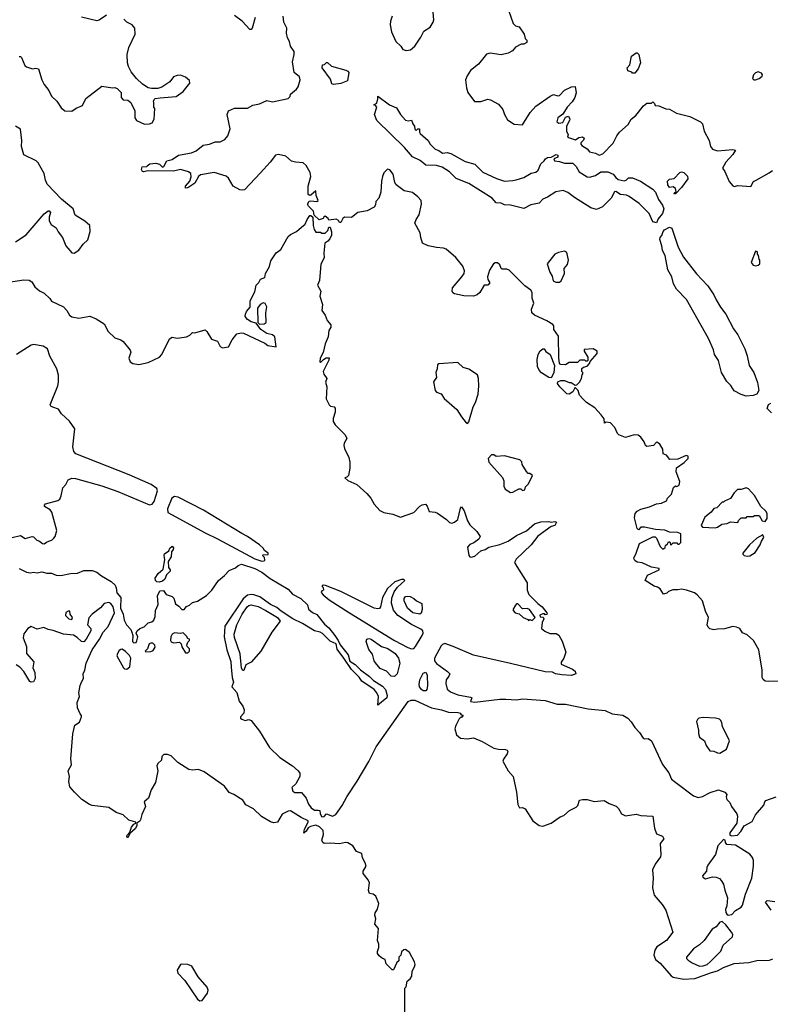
# Model space of a CAD drawing. Extents: x 2220333 to 2384341, y 721037 to 894043.
# Tile 279 of 325: x 2346499 to 2352778, y 805491 to 813727. Entities that reach past the tile are written whole.
import ezdxf

# ---------------------------------------------------------------- set-up
doc = ezdxf.new("R2010")
doc.units = 0

msp = doc.modelspace()

# ---------------------------------------------------------------- linework, layer by layer
at = {"layer": '0CON10XD'}
for points in [[(2349614.5, 813755), (2349600, 813715), (2349598.1, 813685), (2349608.6, 813625), (2349645, 813543.3), (2349687.5, 813505), (2349705, 813477.5), (2349735, 813470), (2349767.5, 813475), (2349803.3, 813505), (2349855, 813580), (2349879.7, 813630.3), (2349933.3, 813665), (2349956.2, 813705), (2349963.3, 813725), (2349953.1, 813845)], [(2347225.8, 813764.2), (2347165, 813722), (2347145, 813716), (2347015, 813749.2)], [(2347440.6, 813685), (2347396.6, 813706.6), (2347370.5, 813730.5)], [(2349648.8, 812345), (2349637.1, 812365), (2349624.3, 812435), (2349595, 812471.2), (2349575, 812476.7), (2349546, 812445), (2349534.6, 812415.4), (2349524.4, 812375), (2349521.1, 812285), (2349504.4, 812235), (2349479.1, 812205), (2349475, 812177.5), (2349465, 812160), (2349405, 812126.7), (2349327, 812113), (2349275, 812071.2), (2349215, 812073.8), (2349203.3, 812065), (2349185, 812030), (2349175, 812030), (2349165, 812047.5), (2349145, 812057.5), (2349085, 812050), (2349080, 812065), (2349055, 812082.5), (2349043.6, 812076.4), (2349037, 812063), (2349005, 812052.5), (2348961.7, 812091.7), (2348957.5, 812125), (2348915, 812167.5), (2348907.5, 812185), (2348921.2, 812208.8), (2348935, 812212.5), (2348983.6, 812206.4), (2348996.7, 812215), (2348979.2, 812255), (2348976.4, 812296.4), (2348935, 812260), (2348925, 812257.5), (2348913.3, 812265), (2348911.5, 812335), (2348933.1, 812415), (2348929.1, 812449.1), (2348895, 812506.2), (2348869.7, 812529.7), (2348805, 812534.2), (2348773, 812543), (2348725, 812586.2), (2348665, 812600), (2348637.5, 812595), (2348594, 812535), (2348514, 812445), (2348380, 812305), (2348365, 812300), (2348340, 812305), (2348285, 812334.3), (2348245, 812400), (2348225, 812419.2), (2348125, 812448.1), (2348012.2, 812427.8), (2347996, 812414), (2347965, 812360), (2347905, 812320), (2347887, 812317), (2347886.2, 812335), (2347921.2, 812375), (2347933, 812413), (2347929.5, 812439.5), (2347912.5, 812455), (2347845, 812473.1), (2347785, 812460.9), (2347575, 812462), (2347535, 812453.3), (2347525, 812457.5), (2347516.7, 812475), (2347522.5, 812495), (2347561.7, 812498.3), (2347566.4, 812503.6), (2347588, 812522), (2347637, 812527), (2347667.8, 812517.8), (2347695, 812492.5), (2347705, 812497.5), (2347730, 812545), (2347775, 812558.8), (2347826.7, 812595), (2347937.3, 812612.7), (2347975, 812628.8), (2348032.4, 812677.6), (2348085.4, 812684.6), (2348135, 812706.2), (2348175, 812706), (2348215, 812724), (2348239.2, 812755), (2348260, 812815), (2348234, 812935), (2348244.5, 812965.5), (2348295, 812987.8), (2348405, 812985.6), (2348447.9, 813012.1), (2348505, 813024.4), (2348565, 813052.2), (2348615, 813040), (2348743.4, 813066.6), (2348761.2, 813085), (2348763.8, 813105), (2348815.3, 813144.7), (2348828.5, 813165), (2348845.7, 813225), (2348838.8, 813248.8), (2348793.6, 813285), (2348781.4, 813375), (2348795.8, 813435), (2348795, 813460), (2348764.3, 813505), (2348756.7, 813545), (2348740.5, 813575), (2348729.5, 813615), (2348733.8, 813655), (2348709.5, 813705), (2348702.2, 813755)], [(2348469.4, 813745), (2348443.9, 813656.1), (2348435, 813643.8), (2348425, 813643.8), (2348361.2, 813715), (2348295, 813761.2)], [(2350587.7, 813807.7), (2350626, 813695), (2350645, 813676), (2350675.8, 813665.8), (2350717.5, 813605), (2350728.3, 813568.3), (2350740, 813555), (2350740, 813535), (2350717, 813523), (2350695, 813522.5), (2350645, 813497.5), (2350620, 813465), (2350585, 813446.7), (2350525, 813433.8), (2350435, 813445.7), (2350405, 813438.6), (2350335.4, 813354.6), (2350268.5, 813301.5), (2350241.7, 813258.3), (2350229.4, 813225), (2350235.5, 813155.5), (2350246.5, 813116.5), (2350301.9, 813041.9), (2350355, 813041.2), (2350415, 813062.9), (2350437.9, 813057.9), (2350505, 813020), (2350540.8, 812975), (2350554.3, 812934.3), (2350580.5, 812890.5), (2350633.9, 812853.9), (2350705, 812847.5), (2350769.7, 812950.3), (2350817, 813003), (2350935, 813086.7), (2350965, 813100), (2351000.9, 813090.9), (2351015, 813093.5), (2351055, 813138.6), (2351115, 813165.6), (2351145, 813168.8), (2351154.4, 813115), (2351141.2, 813075), (2351119.4, 813040.6), (2351078.3, 812995), (2351042.3, 812937.7), (2351001.3, 812905), (2350991.9, 812871.9), (2351008.3, 812861.7), (2351041.7, 812868.3), (2351065, 812911.2), (2351088.8, 812918.8), (2351100, 812895), (2351098.8, 812885), (2351072.5, 812835), (2351073.6, 812793.6), (2351087.5, 812765), (2351082.5, 812745), (2351146.7, 812723.3), (2351175, 812742.5), (2351207, 812747), (2351220, 812735), (2351215, 812720), (2351193, 812697), (2351192.5, 812685), (2351200, 812675), (2351246.4, 812646.4), (2351265, 812622.5), (2351315, 812610), (2351345, 812592.5), (2351377.5, 812605), (2351462.5, 812695), (2351493.9, 812756.1), (2351517.5, 812785), (2351589.3, 812850.7), (2351613.3, 812895), (2351653.9, 812926.1), (2351717.5, 813005), (2351745, 813027.5), (2351785, 813030), (2351795, 813040), (2351810, 813025), (2351815, 813010), (2351845, 813007.5), (2351905, 812982.5), (2351935, 812977.5), (2351993.6, 812943.6), (2352105, 812917.5), (2352195, 812872.5), (2352210, 812855), (2352224.1, 812794.1), (2352265.9, 812715.9), (2352276.4, 812666.4), (2352295, 812642.5), (2352335, 812631.2), (2352465, 812640), (2352486, 812636), (2352465, 812600), (2352405.8, 812535), (2352377.5, 812485), (2352397, 812457), (2352433.9, 812373.9), (2352465, 812337.5), (2352475, 812332.5), (2352505, 812340), (2352615, 812332.5), (2352636.1, 812373.9), (2352660, 812385), (2352767.5, 812445), (2352795, 812466.7)], [(2346495, 813420), (2346505, 813420), (2346515, 813410), (2346542.5, 813345), (2346555, 813332.5), (2346605, 813316.7), (2346635, 813321.2), (2346656.4, 813316.4), (2346684.1, 813224.1), (2346703.8, 813185), (2346743.8, 813135), (2346765.9, 813085.9), (2346810, 813045), (2346845, 812990), (2346877.5, 812965), (2346935, 812962.5), (2346972.3, 812987.7), (2347025, 813008.8), (2347053.4, 813066.6), (2347185, 813170), (2347275, 813156.7), (2347295, 813160), (2347315, 813152.5), (2347347, 813117), (2347348.8, 813075), (2347365.9, 813055.9), (2347405, 813052.5), (2347427.5, 813035), (2347461.2, 812965), (2347462.5, 812905), (2347475, 812883.3), (2347543.9, 812853.9), (2347585, 812856.7), (2347607.5, 812865), (2347623.8, 812895), (2347630, 812985), (2347620, 812995), (2347622.5, 813035), (2347617.5, 813045), (2347625, 813060), (2347633.6, 813066.4), (2347675, 813073.3), (2347807.5, 813085), (2347867.5, 813125), (2347923.3, 813195), (2347918.3, 813218.3), (2347887, 813247), (2347845, 813261.5), (2347815, 813261.1), (2347785, 813248), (2347754.2, 813205.8), (2347688.3, 813161.7), (2347655, 813151.9), (2347602.1, 813152.1), (2347575, 813157.5), (2347527.4, 813187.4), (2347475.7, 813235), (2347431.5, 813291.5), (2347409.5, 813335), (2347401.8, 813365), (2347398.9, 813435), (2347411.3, 813495), (2347466.1, 813605), (2347461.2, 813655), (2347440.6, 813685)], [(2351645, 813280), (2351625, 813280), (2351618.3, 813288.3), (2351585, 813300), (2351580, 813325), (2351601.7, 813348.3), (2351617, 813423), (2351655, 813450), (2351665, 813450), (2351677, 813437), (2351692.5, 813365), (2351672.5, 813315), (2351645, 813280)], [(2349125, 813184.2), (2349110, 813190), (2349098, 813228), (2349030, 813325), (2349031.7, 813348.3), (2349048.3, 813351.7), (2349065, 813370), (2349075, 813370), (2349107.5, 813337.5), (2349227.5, 813305), (2349245, 813295.8), (2349250.8, 813285), (2349240, 813215), (2349185, 813192.9), (2349125, 813184.2)], [(2352655, 813223.5), (2352685.5, 813235), (2352709.5, 813255), (2352712.2, 813265), (2352705, 813279.4), (2352675, 813290.4), (2352655, 813282.3), (2352636.2, 813265), (2352627.5, 813235), (2352638.8, 813225), (2352655, 813223.5)], [(2351825, 812026.4), (2351795, 812035.5), (2351764.5, 812104.5), (2351680.1, 812190.1), (2351598.3, 812248.3), (2351575, 812257.8), (2351525, 812264.6), (2351485, 812288.6), (2351475, 812287.1), (2351446.5, 812233.5), (2351375, 812162.3), (2351325, 812140), (2351275, 812152.5), (2351138.5, 812238.5), (2351085, 812281.6), (2351045, 812297.5), (2350983.5, 812286.5), (2350915, 812242.7), (2350874.3, 812225.7), (2350845, 812193.3), (2350775, 812177.9), (2350715, 812148), (2350605, 812174.5), (2350555, 812179.2), (2350525, 812192.5), (2350485.9, 812195.9), (2350451.2, 812235), (2350256.2, 812356.2), (2350148.8, 812398.8), (2350095.5, 812455.5), (2350032.2, 812492.2), (2349985, 812507.5), (2349895, 812509.4), (2349848.3, 812548.3), (2349785, 812580.6), (2349718.1, 812658.1), (2349485, 812884.5), (2349467.3, 812935), (2349486.2, 812995), (2349475, 813010), (2349460, 813015), (2349485, 813030), (2349496, 813065), (2349495, 813087.5), (2349593.3, 813015), (2349650.5, 812990.5), (2349684, 812935), (2349725, 812886.7), (2349751.7, 812881.7), (2349776.4, 812886.4), (2349786.4, 812856.4), (2349802.5, 812835), (2349805, 812810), (2349815, 812800), (2349830, 812815), (2349843, 812813), (2349842.5, 812785), (2349850, 812775), (2349916.7, 812715), (2349933.3, 812685), (2349973.4, 812643.4), (2350005, 812632.5), (2350035, 812610.8), (2350075, 812615.7), (2350105, 812608.8), (2350225, 812540), (2350305, 812518), (2350371.7, 812451.7), (2350488.3, 812398.3), (2350555, 812377.1), (2350625, 812380.6), (2350652.4, 812387.6), (2350715, 812406), (2350777.3, 812442.7), (2350815, 812451.3), (2350835, 812468.9), (2350859.3, 812520.7), (2350886, 812545), (2350896, 812564), (2350915, 812573.8), (2350945, 812576.7), (2350985, 812600), (2351000, 812595), (2351001.7, 812578.3), (2350967.5, 812562.5), (2350972.5, 812545), (2351015, 812542), (2351055, 812525.7), (2351125, 812527.5), (2351155, 812498), (2351178.6, 812455), (2351245, 812413.1), (2351265, 812410.8), (2351315, 812422.7), (2351360, 812455), (2351418, 812455), (2351464, 812435), (2351485, 812406.4), (2351505, 812390.9), (2351555, 812379.4), (2351571.2, 812385), (2351590, 812405), (2351625, 812403.7), (2351692.9, 812375), (2351795, 812310.2), (2351817.9, 812285), (2351843.1, 812223.1), (2351877, 812175), (2351887.8, 812145), (2351875, 812104.4), (2351840.1, 812059.9), (2351825, 812026.4)], [(2346465, 811867.5), (2346553.6, 811926.4), (2346705, 812102), (2346737, 812127), (2346747, 812127), (2346756.7, 812115), (2346746, 812075), (2346746.2, 812045), (2346763.8, 812015), (2346803.8, 811985), (2346821.4, 811951.4), (2346857.5, 811905), (2346886.2, 811835), (2346935, 811776.7), (2346953.8, 811773.8), (2346995, 811800), (2347031, 811849), (2347068.5, 811885), (2347087.5, 811955), (2347086, 812005), (2347045, 812042), (2346962, 812092), (2346945.4, 812145.4), (2346850, 812225), (2346729.7, 812349.7), (2346714, 812385), (2346705, 812440), (2346655, 812528.8), (2346636.7, 812545), (2346535, 812596.7), (2346514.2, 812665), (2346517.5, 812715), (2346505, 812810), (2346465, 812837.5)], [(2351975, 812267.5), (2351972.9, 812275), (2351989.2, 812290.8), (2351985.6, 812315), (2351965, 812328.9), (2351935, 812324.3), (2351920, 812345), (2351918.6, 812375), (2351935, 812392), (2351972.3, 812397.7), (2352021.5, 812448.5), (2352035, 812453.1), (2352055, 812449.6), (2352085, 812418.9), (2352088.2, 812395), (2352035, 812323.1), (2351985, 812270.8), (2351975, 812267.5)], [(2352865, 808193.3), (2352765, 808190.3), (2352734.3, 808195), (2352718.1, 808208.1), (2352710, 808225), (2352708.6, 808285), (2352680.5, 808455), (2352636, 808535), (2352585, 808580), (2352545, 808597.5), (2352523, 808633), (2352495, 808646.7), (2352465, 808652), (2352395, 808631.2), (2352335, 808630), (2352305, 808623.3), (2352271.7, 808631.7), (2352256.4, 808646.4), (2352250, 808665), (2352260, 808725), (2352235, 808780), (2352211.4, 808865), (2352166.7, 808915), (2352142.3, 808932.3), (2352076, 808954), (2352035, 808963.8), (2352003.6, 808956.4), (2351961.7, 808958.3), (2351925, 808942.5), (2351910.7, 808929.3), (2351885, 808922.5), (2351855, 808966.7), (2351835, 808980), (2351805, 808987.5), (2351730, 809035), (2351750.7, 809079.3), (2351847.5, 809125), (2351847.5, 809135), (2351785, 809148.1), (2351705, 809183.1), (2351665, 809189.4), (2351645, 809202.5), (2351638, 809215), (2351636.2, 809225), (2351653.9, 809256.1), (2351683.6, 809346.4), (2351795, 809400), (2351815, 809400), (2351825, 809390), (2351855, 809320), (2351875, 809300), (2351885, 809300), (2351898.3, 809311.7), (2351901.7, 809328.3), (2351918.3, 809341.7), (2351925, 809360), (2351938.3, 809358.3), (2351945, 809330), (2351965, 809350), (2351995, 809350), (2352005, 809340), (2352015, 809340), (2352030, 809355), (2352030, 809425), (2352005, 809437.5), (2351935, 809440), (2351896.4, 809456.4), (2351817, 809463), (2351725, 809482.5), (2351695, 809482.5), (2351675, 809460), (2351665, 809470), (2351640.6, 809560.6), (2351646.5, 809595), (2351662.9, 809615), (2351695, 809632.5), (2351766.7, 809653.3), (2351825, 809678), (2351866.7, 809683.3), (2351908.3, 809701.7), (2351917.5, 809725), (2351951.7, 809758.3), (2351967.5, 809815), (2351983.6, 809826.4), (2351995, 809822.5), (2352015, 809833.3), (2352020.6, 809865), (2351990, 809945), (2351993, 809977), (2352058.3, 810021.7), (2352090, 810055), (2352090, 810075), (2352075, 810082.5), (2352005, 810052), (2351938.3, 810048.3), (2351910, 810085), (2351880, 810095), (2351877.5, 810135), (2351853.3, 810175), (2351835, 810191.2), (2351825, 810193.3), (2351800, 810165), (2351745, 810157.5), (2351732.5, 810165), (2351722.5, 810195), (2351693.8, 810235), (2351672.5, 810252.5), (2351640, 810255), (2351565, 810232.5), (2351510, 810255), (2351500, 810265), (2351477.5, 810315), (2351440, 810355), (2351405, 810360), (2351391.7, 810351.7), (2351387, 810387), (2351362.3, 810422.3), (2351310.6, 810480.6), (2351241.2, 810525), (2351208.8, 810555), (2351182.5, 810585), (2351170, 810625), (2351148.3, 810648.3), (2351141.7, 810648.3), (2351126.4, 810613.6), (2351094, 810594), (2351075, 810596.2), (2351018, 810655), (2350997.5, 810685), (2351001.7, 810698.3), (2351025, 810710), (2351055, 810710), (2351095, 810692.5), (2351111.7, 810691.7), (2351145, 810670), (2351158.3, 810671.7), (2351182.5, 810695), (2351197.5, 810725), (2351202.5, 810757.5), (2351210, 810765), (2351210, 810775), (2351200, 810785), (2351201.7, 810808.3), (2351215, 810820), (2351245, 810830), (2351265, 810850), (2351271.7, 810868.3), (2351330, 810935), (2351330, 810955), (2351295, 810973.3), (2351221.7, 810968.3), (2351220, 810955), (2351250, 810905), (2351250, 810875), (2351245, 810870), (2351235, 810870), (2351225, 810880), (2351185, 810880), (2351165, 810860), (2351095, 810860), (2351065, 810840), (2351021.7, 810841.7), (2351013, 810853), (2351007.5, 810895), (2351005, 811080), (2350967.5, 811135), (2350966.7, 811165), (2350957.7, 811177.7), (2350908.3, 811208.3), (2350806.4, 811256.4), (2350783.3, 811275), (2350779.2, 811305), (2350799.2, 811355), (2350786.8, 811396.8), (2350784.3, 811445), (2350775.7, 811465), (2350725, 811500), (2350592.2, 811632.2), (2350575, 811641.4), (2350535, 811640), (2350526, 811646), (2350515, 811676.2), (2350495, 811692.5), (2350475, 811693.1), (2350461.4, 811685), (2350427.5, 811632.5), (2350412, 811575), (2350413.8, 811555), (2350432.5, 811525), (2350415, 811506.7), (2350383.3, 811505), (2350346.9, 811445), (2350325.4, 811424.6), (2350295, 811414.3), (2350215, 811417.5), (2350135, 811433.8), (2350122.3, 811442.3), (2350117, 811457), (2350120, 811485), (2350197.5, 811575), (2350215.7, 811605), (2350219.2, 811625), (2350205.7, 811665), (2350146.7, 811736.7), (2350065, 811806.7), (2350045, 811816.7), (2349985, 811820), (2349915, 811834), (2349867.7, 811857.7), (2349853.8, 811905), (2349850, 811945), (2349804, 812025), (2349814, 812055), (2349841.2, 812095), (2349860, 812185), (2349856.2, 812215), (2349830, 812245), (2349785, 812280.8), (2349715, 812295.8), (2349648.8, 812345)], [(2346405, 811532), (2346535, 811550.8), (2346577.3, 811547.3), (2346600, 811535), (2346625, 811491.2), (2346665, 811460), (2346705, 811438.8), (2346751.2, 811395), (2346765, 811373.3), (2346865, 811324), (2346893.8, 811295), (2346916.7, 811255), (2346935, 811241.2), (2346995, 811228.8), (2347085, 811246.2), (2347137.5, 811225), (2347205, 811183.3), (2347239.1, 811119.1), (2347295, 811066.7), (2347345, 811050), (2347366, 811036), (2347423.6, 810963.6), (2347430, 810945), (2347410.8, 810895), (2347424, 810865), (2347445, 810852), (2347495, 810841.4), (2347575, 810860), (2347667.5, 810905), (2347686.7, 810925), (2347752.7, 811057.3), (2347775, 811072.5), (2347815, 811062.5), (2347895, 811073.8), (2347923, 811087), (2347945, 811110), (2347965, 811107.5), (2348051.7, 811131.7), (2348065, 811120), (2348103.6, 811053.6), (2348155, 811037.5), (2348175, 810992.5), (2348195, 810983.3), (2348245, 810990), (2348275, 811050), (2348315, 811098), (2348351.7, 811108.3), (2348372.5, 811105), (2348549.7, 811019.7), (2348575, 811001.2), (2348645, 810990), (2348632.5, 811075), (2348615, 811090), (2348565, 811103.3), (2348517.5, 811135), (2348478.3, 811188.3), (2348435, 811200), (2348405, 811220), (2348386.2, 811245), (2348388, 811265), (2348396.2, 811285), (2348426.9, 811323.1), (2348426.2, 811375), (2348465, 811450), (2348477.5, 811505), (2348500.5, 811529.5), (2348512.2, 811557.8), (2348550, 811570), (2348553.8, 811605), (2348587.3, 811662.7), (2348599.7, 811710.3), (2348645, 811776.2), (2348683.3, 811805), (2348745, 811913.3), (2348765, 811931.2), (2348815.8, 811954.2), (2348875, 812007.5), (2348885, 812010), (2348903.3, 812056.7), (2348925, 812090), (2348935, 812090), (2348950, 812075), (2348952.5, 812005), (2348963, 811973)], [(2348963, 811973), (2348975, 811950), (2349015, 811950), (2349025, 811940), (2349055, 811940), (2349077, 811963), (2349085, 811990), (2349095, 811990), (2349107, 811953), (2349106.7, 811925), (2349092.5, 811895), (2349076.4, 811873.6), (2349052.5, 811857.5), (2349043.3, 811775), (2349046.7, 811735), (2349017.7, 811682.3), (2349006.7, 811545), (2348990, 811505), (2349016.7, 811455), (2349010, 811415), (2349033.3, 811345), (2349026.7, 811295), (2349054, 811255), (2349070.8, 811210.8), (2349102.5, 811175), (2349102.5, 811155), (2349083.6, 811126.4), (2349080, 811075), (2349053.3, 811015), (2349036.2, 810943.8), (2349012.5, 810895), (2349010, 810865), (2349015, 810860), (2349040, 810885), (2349063, 810897), (2349087.5, 810897.5), (2349085, 810880), (2349038, 810785), (2349042.9, 810762.9), (2349067.5, 810725), (2349057.5, 810695), (2349068, 810655), (2349061.2, 810555), (2349087.5, 810505), (2349100, 810495), (2349128.3, 810488.3), (2349137.1, 810477.1), (2349137.8, 810445), (2349119.8, 810390.2), (2349121.9, 810365), (2349138.8, 810338.8), (2349222.5, 810255), (2349236.7, 810225), (2349213.3, 810185), (2349210, 810165), (2349215, 810140), (2349252, 810065), (2349261.2, 810025), (2349260, 809975), (2349250, 809915), (2349235, 809900), (2349220, 809895), (2349245, 809872.5), (2349318.3, 809838.3), (2349403.9, 809763.9), (2349435.8, 809725.8), (2349464.2, 809674.2), (2349512.7, 809622.7), (2349545, 809606), (2349621.2, 809591.2), (2349685, 809566), (2349795, 809606), (2349845, 809658), (2349865, 809668.8), (2349893, 809673), (2349907, 809657), (2349923.9, 809613.9), (2349975, 809608), (2349995, 809598.8), (2350070, 809545), (2350095, 809520), (2350115, 809516.7), (2350135, 809523.3), (2350163.3, 809545), (2350185, 809640), (2350195, 809652.5), (2350217.6, 809617.6), (2350243.9, 809536.1), (2350265, 809501.2), (2350323.3, 809445), (2350351.2, 809405), (2350339.5, 809380.5), (2350298.3, 809351.7), (2350265, 809337.5), (2350244, 809315), (2350256.7, 809245), (2350263.6, 809233.6), (2350275, 809230), (2350305, 809238), (2350355, 809283.8), (2350392.5, 809295), (2350424.2, 809315.8), (2350515, 809335.6), (2350585, 809365.3), (2350655, 809413.1), (2350737.9, 809452.1), (2350805, 809510), (2350857, 809527), (2350925, 809530), (2350945, 809522.5), (2350975, 809530), (2350990, 809525), (2350975, 809496.2), (2350945, 809488), (2350833.5, 809406.5), (2350776.7, 809335), (2350650.6, 809215), (2350637.1, 809185), (2350656, 809154), (2350742.5, 809015), (2350743.5, 808955), (2350758.6, 808918.6), (2350832.2, 808842.2), (2350868.8, 808815), (2350907.5, 808765), (2350910, 808755), (2350905, 808752.5), (2350895, 808750), (2350887.5, 808757.5), (2350875, 808757.5), (2350850, 808745), (2350851.7, 808731.7), (2350878.3, 808728.3), (2350882.5, 808715), (2350870, 808685), (2350863, 808633), (2350891.7, 808611.7), (2350933.6, 808593.6), (2350985, 808592.5), (2351009.3, 808579.3), (2351037, 808527), (2351066.2, 808435), (2351050, 808385), (2351028.3, 808351.7), (2351027.5, 808335), (2351122.5, 808295), (2351145, 808277.5), (2351150, 808255), (2351115, 808241.2), (2351034.3, 808245.7), (2350982, 808255), (2350955, 808270), (2350895, 808271.9), (2350605, 808342.9), (2350295, 808411.2), (2350125.1, 808485.1), (2350055, 808508.7), (2350035, 808500.6), (2350025, 808488.3), (2349967.4, 808385), (2349969, 808365), (2349985, 808341.9), (2350078.6, 808275), (2350096, 808255), (2350088.8, 808235), (2350066, 808205), (2350062.5, 808175), (2350075, 808126.7), (2350101.2, 808105), (2350165, 808079.6), (2350270.3, 808060.3), (2350280, 808055), (2350270, 808025), (2350305, 808017.9), (2350515, 808043.4), (2350565, 808044.3), (2350655, 808037), (2350705, 808046.2), (2350895, 808031.9), (2350995, 808001.6), (2351065, 808002.1), (2351255, 807961.9), (2351395, 807947.8), (2351455, 807919.4), (2351545, 807908), (2351585, 807883.3), (2351615, 807853.3), (2351643.3, 807805), (2351683.3, 807765), (2351715, 807716.7), (2351725, 807710), (2351755, 807713.3), (2351783.3, 807695), (2351875, 807496.7), (2351927.8, 807427.8), (2351950.6, 807375), (2351988.6, 807345), (2352135.5, 807235.5), (2352175, 807220.8), (2352211.7, 807228.3), (2352275, 807261.2), (2352343.9, 807286.1), (2352397.5, 807265), (2352412.5, 807245), (2352407.5, 807225), (2352412.5, 807205), (2352440, 807180), (2352452, 807145), (2352496.2, 807085), (2352502, 807065), (2352496.7, 807005), (2352440, 806925), (2352440, 806905), (2352455, 806900), (2352503.6, 806906.4), (2352530, 806935), (2352560, 806985), (2352625, 807018.8), (2352653.8, 807075), (2352723.6, 807156.4), (2352731.2, 807185), (2352740, 807195), (2352827.5, 807225)], [(2352576.4, 810576.4), (2352535, 810590.7), (2352475, 810622.5), (2352446.1, 810666.1), (2352415, 810699.1), (2352369.6, 810775), (2352345.5, 810875.5), (2352311.3, 810925), (2352301.5, 810965), (2352261, 811061), (2352075.6, 811385), (2351994.1, 811474.1), (2351968.2, 811518.2), (2351954.7, 811575), (2351920, 811635), (2351897.3, 811755), (2351874.5, 811795), (2351870, 811835), (2351853, 811887), (2351857.1, 811905), (2351869.5, 811920.5), (2351880, 811955), (2351892.2, 811967.8), (2351935, 811992.7), (2351955, 811984.2), (2352006.1, 811825), (2352050.1, 811740.1), (2352159.7, 811599.7), (2352255, 811501.6), (2352305.8, 811425), (2352323.7, 811383.7), (2352362.1, 811322.1), (2352405, 811264.4), (2352470.7, 811140.7), (2352505, 811090.4), (2352563.2, 810975), (2352584, 810915), (2352600.8, 810835), (2352640, 810775), (2352669.1, 810690.9), (2352680.4, 810625), (2352664.7, 810595), (2352635, 810583.6), (2352576.4, 810576.4)], [(2351015, 811531.1), (2351027.3, 811542.7), (2351057.1, 811605), (2351054.3, 811645), (2351080.9, 811679.1), (2351090.5, 811715), (2351079.1, 811769.1), (2351071.7, 811781.7), (2351055, 811791.2), (2351005, 811780), (2350975, 811766), (2350910, 811685), (2350932.5, 811615), (2350952.3, 811582.3), (2350962.4, 811542.4), (2350982.4, 811532.4), (2351015, 811531.1)], [(2352655, 811667.5), (2352675, 811672.5), (2352690, 811685), (2352690, 811715), (2352683, 811723), (2352680, 811755), (2352670, 811765), (2352670, 811785), (2352655, 811790), (2352617.5, 811695), (2352635, 811673.3), (2352655, 811667.5)], [(2348505, 811180), (2348545, 811182.5), (2348560, 811195), (2348557.5, 811275), (2348566.2, 811325), (2348551.7, 811351.7), (2348535, 811358.8), (2348510, 811345), (2348487.5, 811315), (2348490, 811195), (2348505, 811180)], [(2346435, 809396.7), (2346505, 809412.5), (2346545, 809387.5), (2346603, 809403), (2346615, 809400), (2346643.9, 809373.9), (2346666.2, 809366.2), (2346690, 809345), (2346705, 809342.5), (2346723.3, 809356.7), (2346770, 809375), (2346785, 809390), (2346796.2, 809403.8), (2346810, 809455), (2346768.1, 809608.1), (2346755, 809627.5), (2346706.7, 809655), (2346706.7, 809665), (2346715, 809676.2), (2346817.5, 809705), (2346835, 809716.2), (2346847.1, 809745), (2346859.3, 809810.7), (2346885, 809837.5), (2346905, 809877.5), (2346935, 809891.2), (2346965, 809889.5), (2347185, 809827.7), (2347319.4, 809779.4), (2347585, 809669), (2347606.5, 809673.5), (2347623.4, 809696.6), (2347652.7, 809785), (2347647.5, 809805), (2347598.5, 809838.5), (2347415, 809918.5), (2346967.5, 810095), (2346952.9, 810115), (2346943.8, 810155), (2346959.4, 810305), (2346915, 810367.5), (2346849.8, 810429.8), (2346825, 810469.4), (2346775, 810485.8), (2346758.8, 810495), (2346754.3, 810504.3), (2346818.1, 810665), (2346824.3, 810695.7), (2346824.3, 810754.3), (2346809.4, 810805), (2346752.2, 810912.2), (2346730.5, 810975), (2346695, 810995.4), (2346615, 811010), (2346595, 811004.4), (2346473.4, 810926.6)], [(2350945, 810730), (2350925, 810734), (2350865, 810774.2), (2350843.3, 810795), (2350830, 810825), (2350827.5, 810885), (2350836.2, 810925), (2350853.3, 810956.7), (2350875, 810973.3), (2350885, 810972.5), (2350900.7, 810950.7), (2350935.8, 810925.8), (2350972.5, 810835), (2350967, 810773), (2350945, 810730)], [(2350245, 810350), (2350256.4, 810363.6), (2350292.7, 810487.3), (2350311.2, 810525), (2350333.3, 810595), (2350338.8, 810665), (2350335.6, 810725.6), (2350327.5, 810755), (2350255, 810802.5), (2350207.9, 810817.9), (2350165, 810860), (2350005, 810847.5), (2349995, 810840), (2349991.2, 810805), (2349980, 810775), (2349986.2, 810735), (2349961.7, 810698.3), (2349973.3, 810625), (2349985, 810612.5), (2350025, 810596.7), (2350048.8, 810558.8), (2350156.2, 810465), (2350194.4, 810404.4), (2350234.1, 810354.1), (2350245, 810350)], [(2352788, 810438), (2352752.4, 810475), (2352762.5, 810507.5), (2352781.2, 810518.8)], [(2350605, 809772), (2350625, 809774), (2350675, 809802.5), (2350691.7, 809801.7), (2350705, 809787.5), (2350723.3, 809795), (2350730.7, 809819.3), (2350755, 809844), (2350787.5, 809915), (2350765, 809930), (2350751.7, 809931.7), (2350737, 809947), (2350703.3, 810005), (2350698.3, 810028.3), (2350682.5, 810045), (2350555, 810078), (2350485, 810073.8), (2350465, 810086.7), (2350445, 810088), (2350418, 810055), (2350422, 810025), (2350537, 809897), (2350548.6, 809868.6), (2350549.2, 809825), (2350559.5, 809799.5), (2350605, 809772)], [(2352315, 809477.5), (2352335, 809482.5), (2352373, 809507), (2352417, 809513), (2352445, 809527.5), (2352505, 809520), (2352511.7, 809538.3), (2352535, 809560), (2352575, 809560), (2352585, 809570), (2352635, 809570), (2352645, 809580), (2352685, 809580), (2352710, 809535), (2352735, 809530), (2352752.5, 809555), (2352750, 809595), (2352740, 809615), (2352697.5, 809655), (2352645.8, 809745.8), (2352595, 809803.8), (2352575, 809811.2), (2352535, 809797.5), (2352503, 809797), (2352475, 809770), (2352445, 809722.5), (2352395, 809700), (2352385, 809690), (2352375, 809690), (2352330, 809645), (2352305, 809637.5), (2352283, 809607), (2352230, 809565), (2352200, 809495), (2352211.7, 809481.7), (2352315, 809477.5)], [(2348525, 809197.5), (2348545, 809200), (2348550, 809205), (2348547, 809227), (2348530, 809245), (2348535, 809250), (2348577, 809253), (2348577.5, 809265), (2348547, 809287), (2348535, 809307.5), (2348506.2, 809335), (2348404.3, 809405), (2348357.9, 809427.9), (2348035.8, 809625), (2347825, 809733.1), (2347795, 809739), (2347772.6, 809725), (2347734.4, 809635), (2347738.6, 809605), (2348049.2, 809435), (2348154.5, 809385), (2348465, 809216), (2348525, 809197.5)], [(2352585, 809240), (2352605, 809243.3), (2352649.7, 809270.3), (2352693.3, 809335), (2352702.5, 809365), (2352722.5, 809395), (2352715, 809417.5), (2352665, 809391.2), (2352604.7, 809335.3), (2352548.8, 809265), (2352546.7, 809255), (2352560, 809245), (2352585, 809240)], [(2347665, 809022.5), (2347645, 809023.3), (2347634, 809035), (2347632, 809055), (2347658, 809095), (2347700, 809130), (2347712.3, 809207.7), (2347706.9, 809245), (2347710.4, 809259.6), (2347745.8, 809284.2), (2347755, 809307.5), (2347775, 809322.5), (2347785, 809310), (2347783.8, 809295), (2347770, 809275), (2347767, 809233), (2347741.2, 809195), (2347742.5, 809145), (2347756.7, 809125), (2347756.7, 809115), (2347725.9, 809084.1), (2347712.5, 809047.5), (2347695, 809030), (2347665, 809022.5)], [(2346495, 809137.1), (2346555, 809105.4), (2346588.7, 809101.3), (2346615, 809105.3), (2346645, 809101.1), (2346685, 809108.2), (2346725, 809096.7), (2346765, 809096.3), (2346805, 809080), (2346843.4, 809076.6), (2346925, 809094.7), (2346982.6, 809097.4), (2347035, 809119.8), (2347105, 809119), (2347145, 809105.9), (2347183.8, 809073.8), (2347265, 809027.3), (2347296.9, 808996.9), (2347306.2, 808975), (2347311.6, 808931.6), (2347344.6, 808895), (2347341.8, 808805), (2347365.8, 808755), (2347371.8, 808705), (2347393.8, 808663.8), (2347427.9, 808625), (2347437.8, 808605), (2347444.4, 808574.4), (2347442.9, 808525), (2347455, 808514.2), (2347473.3, 808516.7), (2347479.3, 808530.7), (2347487.5, 808565), (2347472.5, 808595), (2347482.2, 808615), (2347505, 808633.3), (2347541.4, 808648.6), (2347575, 808682.9), (2347605, 808690.5), (2347620, 808705), (2347631.5, 808735), (2347634, 808786), (2347657.1, 808835), (2347652.5, 808907.5), (2347671.7, 808948.3), (2347701.7, 808951.7), (2347725, 808917.5), (2347775, 808903.3), (2347787.7, 808887.7), (2347801.7, 808841.7), (2347831.2, 808821.2), (2347855, 808792.5), (2347875, 808792.5), (2347895, 808817.5), (2347920.7, 808829.3), (2347945, 808852.5), (2347985, 808863.3), (2348060.3, 808909.7), (2348105.6, 808954.4), (2348163, 809037), (2348212.3, 809077.7), (2348250.4, 809119.6), (2348305, 809143.1), (2348327.9, 809162.1), (2348355, 809173.8), (2348465, 809135.9), (2348523.5, 809105), (2348593.2, 809053.2), (2348745, 808962.9), (2348781, 808921), (2348851.5, 808885), (2348907.3, 808832.7), (2348915.8, 808795), (2348949.2, 808769.2), (2348985, 808752.7), (2349049.5, 808669.5), (2349085, 808638.5), (2349135, 808576.8), (2349163.2, 808535), (2349178.8, 808498.8), (2349245.3, 808415), (2349261.3, 808361.3), (2349305, 808333.8), (2349349.2, 808289.2), (2349425, 808232.3), (2349459.2, 808199.2), (2349535, 808152.1), (2349559.5, 808125), (2349573.1, 808075), (2349570, 808055), (2349493.9, 807993.9), (2349500, 808065), (2349486.5, 808096.5), (2349462.7, 808122.7), (2349360.9, 808195), (2349337.6, 808227.6), (2349275, 808292.5), (2349210, 808385), (2349155, 808462), (2349145.7, 808505), (2349095, 808527.5), (2349031.9, 808591.9), (2349013, 808603), (2348965.8, 808615), (2348865, 808676.7), (2348783.5, 808715), (2348685, 808780), (2348650.7, 808810.7), (2348597.1, 808835), (2348507.8, 808897.8), (2348457.2, 808917.2), (2348435, 808918.5), (2348405, 808912.3), (2348368.6, 808881.4), (2348216.4, 808653.6), (2348209.2, 808565), (2348231.9, 808455), (2348265, 808357.5), (2348267.9, 808312.1), (2348275.7, 808225), (2348286.5, 808185), (2348272.5, 808145), (2348315, 808100), (2348335.4, 808025.4), (2348364.3, 807985), (2348376.9, 807953.1), (2348374, 807925), (2348346.7, 807895), (2348346.7, 807885), (2348357.5, 807875), (2348385, 807866), (2348415, 807872.9), (2348435, 807864.4), (2348505, 807776.8), (2348589.9, 807639.9), (2348674.5, 807554.5), (2348780, 807485), (2348829.3, 807445), (2348841.1, 807425), (2348842, 807395), (2348808.4, 807335), (2348775.4, 807305), (2348782.7, 807275), (2348801.6, 807261.6), (2348855, 807263.7), (2348895.2, 807215.2), (2348915, 807165.7), (2348936.7, 807135), (2348965, 807115.5), (2348996, 807116), (2349010.7, 807110.7), (2349012.5, 807085), (2349025, 807058.5), (2349045, 807061.6), (2349065, 807084.5), (2349115, 807065.3), (2349142.4, 807077.6), (2349196.9, 807153.1), (2349235, 807225.5), (2349321.9, 807358.1), (2349418.4, 807521.6), (2349481.6, 807645), (2349748.6, 808025), (2349772.5, 808035), (2349805, 808033.5), (2349945, 807971.4), (2350028.1, 807955), (2350085, 807935.4), (2350165, 807932), (2350182.5, 807925), (2350191.7, 807911.7), (2350208.3, 807908.3), (2350195, 807890), (2350185, 807890), (2350175, 807880), (2350146.1, 807823.9), (2350138.8, 807795), (2350154, 807745), (2350185, 807716.2), (2350245, 807710.8), (2350295, 807720), (2350368.8, 807688.8), (2350465, 807632.9), (2350505, 807623.8), (2350563.3, 807623.3), (2350576.8, 807616.8), (2350581.4, 807605), (2350576.4, 807585), (2350545, 807542), (2350541.1, 807525), (2350585, 807444.3), (2350627.7, 807395), (2350654.6, 807265), (2350665, 807162.5), (2350680, 807135), (2350705, 807136), (2350726, 807125), (2350790.8, 807025), (2350845, 806985.8), (2350875, 806980.8), (2350945, 807006), (2351018.8, 807058.8), (2351049.7, 807070.3), (2351097.7, 807112.3), (2351155, 807140), (2351166.7, 807155), (2351180.7, 807199.3), (2351205.9, 807204.1), (2351245, 807202.9), (2351305, 807187.5), (2351387.5, 807195), (2351430.5, 807170.5), (2351488.8, 807148.8), (2351508.8, 807128.8), (2351533.3, 807085), (2351565, 807068), (2351655, 807080), (2351695, 807068.8), (2351795.9, 807065.9), (2351809.5, 806965), (2351825, 806916.7), (2351876.3, 806896.3), (2351885.8, 806875), (2351855.8, 806835), (2351863.1, 806745), (2351859.4, 806725), (2351815, 806662.5), (2351791.5, 806615), (2351797.3, 806545), (2351792.8, 806465), (2351806.2, 806405), (2351873.5, 806325), (2351902.7, 806277.3), (2351962.9, 806095), (2351909.4, 806025), (2351827.9, 805972.1), (2351811.8, 805945), (2351802.7, 805902.7), (2351818, 805865), (2351855, 805835.6), (2351948.9, 805728.9), (2351965, 805718.9), (2352055, 805701.2), (2352145, 805706.2), (2352285, 805758.1), (2352335, 805770.7), (2352385, 805798.5), (2352475, 805831.1), (2352598.6, 805841.4), (2352665, 805855.9), (2352769.8, 805860.2), (2352799.5, 805870.5)], [(2349775, 808464.9), (2349795, 808468.3), (2349811.1, 808485), (2349865.9, 808575), (2349873.2, 808595), (2349871.2, 808615), (2349855, 808628.7), (2349775, 808666.7), (2349662.9, 808742.9), (2349626.6, 808786.6), (2349607.8, 808845), (2349611.9, 808888.1), (2349630.1, 808939.9), (2349659.2, 808980.8), (2349720, 809035), (2349713.6, 809043.6), (2349692.5, 809045), (2349637.1, 809025), (2349575, 808968.9), (2349533.6, 808895), (2349515.7, 808814.3), (2349507.5, 808802.5), (2349495, 808798.1), (2349465, 808804.8), (2349184.2, 808945), (2349057.5, 808995), (2349037, 808997), (2349030, 808995), (2349030, 808985), (2349037, 808977), (2349040, 808955), (2349025, 808950), (2349020, 808935), (2349036.7, 808915), (2349088.6, 808875), (2349256.9, 808765), (2349635, 808534.6), (2349744.3, 808474.3), (2349775, 808464.9)], [(2349845, 808753.3), (2349788.8, 808765), (2349743.3, 808805), (2349714.2, 808865), (2349714.3, 808885), (2349725, 808900.8), (2349745, 808905.6), (2349765, 808901.4), (2349795.6, 808885.6), (2349817.5, 808865), (2349863, 808843), (2349865.9, 808794.1), (2349857, 808763), (2349845, 808753.3)], [(2349720, 805425), (2349720, 805625), (2349731.7, 805638.3), (2349740, 805685), (2349765, 805702.5), (2349780, 805725), (2349780.7, 805769.3), (2349801.2, 805805), (2349806.2, 805825), (2349802.5, 805845), (2349760, 805925), (2349725, 805950), (2349713, 805947), (2349691.7, 805928.3), (2349687, 805903), (2349670, 805885), (2349670, 805855), (2349655, 805840), (2349625, 805780), (2349615, 805780), (2349565, 805830), (2349556.4, 805866.4), (2349533.9, 805873.9), (2349505, 805897.5), (2349493.3, 805915), (2349491.2, 805931.2), (2349502.5, 805965), (2349503, 805993), (2349491.2, 806025), (2349500, 806125), (2349470.7, 806160.7), (2349476.7, 806205), (2349468.8, 806235), (2349472.5, 806255), (2349492.1, 806287.9), (2349504.2, 806335), (2349478.8, 806395), (2349455, 806411.2), (2349426.4, 806416.4), (2349421.2, 806425), (2349418, 806445), (2349426.4, 806506.4), (2349413, 806533), (2349371.1, 806585), (2349371.9, 806605), (2349395.8, 806645), (2349389.2, 806675), (2349367.5, 806715), (2349361.7, 806751.7), (2349315, 806770), (2349286.7, 806815), (2349245, 806840.8), (2349225, 806842.9), (2349175, 806833.3), (2349095, 806839.5), (2349045, 806836), (2349034.4, 806844.4), (2349027.5, 806865), (2349039.1, 806910.9), (2349037.9, 806945), (2349006, 806975), (2348975, 806990), (2348932.2, 806977.8), (2348912.2, 806967.8), (2348895, 806940), (2348875, 806922.5), (2348882.1, 806955), (2348912.9, 807015), (2348911.2, 807025), (2348852.5, 807052.5), (2348765, 807108.8), (2348744.1, 807105.9), (2348695, 807081.2), (2348654.8, 807015.2), (2348625, 807008.4), (2348596.7, 807016.7), (2348520.9, 807060.9), (2348455, 807125.5), (2348390.5, 807160.5), (2348365, 807198.8), (2348291.2, 807245), (2348252.3, 807262.3), (2348212.9, 807315), (2348042.9, 807435), (2347995, 807454.6), (2347945, 807448), (2347913.9, 807453.9), (2347823, 807513), (2347795, 807540.8), (2347765, 807568.6), (2347735, 807581.4), (2347705, 807579.2), (2347688, 807565), (2347686.1, 807533.9), (2347655.8, 807505), (2347645.8, 807485), (2347655.5, 807445), (2347633.8, 807345), (2347599.1, 807285), (2347575.5, 807214.5), (2347539.4, 807185), (2347551.3, 807145), (2347520.7, 807079.3), (2347510, 807035), (2347505, 807024), (2347480, 807005), (2347478.6, 806985), (2347465, 806958), (2347420.8, 806919.2), (2347405, 806884.2), (2347396, 806895), (2347399.2, 806905), (2347419.7, 806930.3), (2347435, 806971.2), (2347455, 806996.7), (2347470, 807005), (2347470, 807015), (2347410.7, 807030.7), (2347365, 807075.6), (2347305, 807096.4), (2347245, 807137.1), (2347105, 807153.1), (2347081.7, 807161.7), (2347018.8, 807205), (2346956.7, 807265), (2346919.7, 807309.7), (2346910.9, 807355), (2346914.6, 807395), (2346903.8, 807445), (2346932.1, 807495), (2346927.9, 807545), (2346945, 807752.5), (2346960, 807825), (2347000.5, 807849.5), (2347017.5, 807895), (2347017, 807907), (2347005, 807920), (2346981.7, 807971.7), (2346979.2, 808015), (2346998.1, 808065), (2346993.7, 808096.3), (2347005, 808157.5), (2347015, 808186.2), (2347034.2, 808215), (2347030.5, 808255), (2347043.3, 808285), (2347053.8, 808345), (2347105, 808455.7), (2347165.8, 808545), (2347197.5, 808605), (2347238.3, 808651.7), (2347291.2, 808765), (2347280, 808815), (2347262.5, 808842.5), (2347245, 808852.9), (2347205, 808842.5), (2347175, 808807.5), (2347104.7, 808755.3), (2347076.2, 808723.8), (2347067.1, 808665), (2347094.6, 808635), (2347095.4, 808615.4), (2347055.5, 808544.5), (2347035, 808521.5), (2347017.1, 808525), (2346979.8, 808559.8), (2346948.7, 808578.7), (2346865, 808587.1), (2346778.1, 808618.1), (2346737.5, 808625), (2346702.3, 808642.3), (2346645, 808630), (2346595, 808652), (2346568, 808635), (2346535, 808590), (2346527.5, 808555), (2346556.5, 808485), (2346556.7, 808425), (2346616.2, 808355), (2346610, 808305), (2346625.5, 808265.5), (2346629.1, 808215), (2346615, 808189.5), (2346595, 808184.4), (2346585, 808191.4), (2346534.2, 808275), (2346500.3, 808310.3), (2346470.3, 808330.3)], [(2348375, 808283.8), (2348365, 808284), (2348355, 808301.2), (2348343.5, 808423.5), (2348295, 808560), (2348292.9, 808587.1), (2348315, 808664), (2348360.7, 808755), (2348400.9, 808815), (2348415, 808827.5), (2348435, 808832.1), (2348495, 808818.9), (2348558.1, 808785), (2348655.5, 808725), (2348678.6, 808695), (2348607.3, 808602.7), (2348515, 808444.4), (2348435, 808353.8), (2348390, 808330), (2348375, 808283.8)], [(2350755, 808700), (2350765, 808710), (2350785, 808702.5), (2350810, 808725), (2350763, 808793), (2350745, 808802.5), (2350705, 808800), (2350665, 808840), (2350655, 808840), (2350645, 808830), (2350627.5, 808795), (2350627.5, 808785), (2350642.5, 808765), (2350677.5, 808757.5), (2350710, 808725), (2350748.3, 808708.3), (2350755, 808700)], [(2346935, 808710), (2346940, 808725), (2346920, 808755), (2346918.3, 808778.3), (2346905, 808780), (2346885, 808767.5), (2346881.7, 808741.7), (2346910, 808715), (2346935, 808710)], [(2347905, 808430), (2347920, 808445), (2347920, 808465), (2347900, 808485), (2347897.5, 808495), (2347905, 808520), (2347920, 808535), (2347920, 808545), (2347905, 808550), (2347895, 808570), (2347867, 808597), (2347845, 808592.5), (2347795, 808596.7), (2347775, 808587.5), (2347762.5, 808565), (2347760, 808535), (2347765, 808522.5), (2347786.4, 808513.6), (2347835, 808520), (2347850, 808505), (2347855, 808480), (2347885, 808430), (2347905, 808430)], [(2349635, 808233.3), (2349605, 808235.6), (2349566.1, 808276.1), (2349515, 808300.5), (2349475, 808346.7), (2349464, 808365), (2349449.5, 808419.5), (2349418.3, 808458.3), (2349396.7, 808525), (2349404, 808546), (2349418.8, 808551.2), (2349440, 808545), (2349525, 808483.3), (2349578.3, 808468.3), (2349640, 808425), (2349666.7, 808385), (2349678.8, 808345), (2349655.6, 808255), (2349635, 808233.3)], [(2347395, 808293.8), (2347420, 808315), (2347429.4, 808385), (2347417.6, 808407.6), (2347385, 808443.1), (2347355, 808461.2), (2347345, 808460), (2347330.8, 808449.2), (2347316.2, 808425), (2347312.5, 808405), (2347366.4, 808306.4), (2347376.4, 808296.4), (2347395, 808293.8)], [(2347555, 808440), (2347595, 808442.5), (2347615, 808450), (2347631.7, 808478.3), (2347630, 808495), (2347611.7, 808511.7), (2347595, 808512.5), (2347583.3, 808505), (2347567, 808463), (2347550, 808445), (2347555, 808440)], [(2349895, 808113.6), (2349875, 808113.8), (2349858.6, 808125), (2349844.2, 808145), (2349840.6, 808165), (2349846.5, 808205), (2349864.5, 808245), (2349875, 808260.6), (2349895, 808268.6), (2349907.3, 808245), (2349909.7, 808155), (2349905.8, 808124.2), (2349895, 808113.6)], [(2352355, 807592.5), (2352410, 807625), (2352437.5, 807695), (2352376.7, 807815), (2352372.5, 807845), (2352362.5, 807865), (2352352.5, 807875), (2352320, 807885), (2352215, 807890.6), (2352180, 807885), (2352167.3, 807872.7), (2352161.2, 807855), (2352176.7, 807785), (2352176.2, 807755), (2352185.9, 807725.9), (2352226.7, 807695), (2352241.2, 807655), (2352271.7, 807611.7), (2352305, 807608.8), (2352335, 807593.3), (2352355, 807592.5)], [(2352425, 806237.5), (2352455, 806242.5), (2352487.5, 806275), (2352535, 806303.3), (2352545, 806320), (2352569.1, 806410.9), (2352622, 806545), (2352638.2, 806645), (2352637.5, 806695), (2352629.4, 806719.4), (2352605, 806746.9), (2352485, 806823.1), (2352415, 806827.5), (2352402.5, 806845), (2352400, 806865), (2352385, 806870), (2352337.5, 806815), (2352320, 806745), (2352256.2, 806655), (2352246.2, 806635), (2352242.5, 806605), (2352210, 806565), (2352213.3, 806555), (2352235, 806540), (2352293.9, 806556.1), (2352325, 806553.8), (2352352.3, 806542.3), (2352367.3, 806527.3), (2352386.7, 806495), (2352396.2, 806445), (2352420.7, 806380.7), (2352413.3, 806315), (2352403.3, 806285), (2352405, 806260), (2352413.6, 806243.6), (2352425, 806237.5)], [(2352785, 806278.9), (2352736.7, 806345), (2352752.3, 806357.7), (2352815, 806350.8)], [(2352185, 805810.6), (2352215, 805813.5), (2352248, 805825), (2352274.3, 805845), (2352362.5, 805935), (2352384, 805985), (2352460.8, 806055), (2352464.2, 806075), (2352454.3, 806094.3), (2352406.7, 806155), (2352375, 806182.5), (2352355, 806177.5), (2352325, 806137.5), (2352291.7, 806118.3), (2352225.4, 806024.6), (2352185, 805988.6), (2352134, 805955), (2352076.7, 805885), (2352077.5, 805875), (2352090.3, 805860.3), (2352125, 805837.1), (2352185, 805810.6)], [(2348005, 805520), (2348025, 805522.2), (2348069.4, 805585), (2348075, 805610), (2348067.6, 805635), (2347991.7, 805721.7), (2347939.1, 805809.1), (2347905, 805822.5), (2347855, 805826.7), (2347845, 805822.5), (2347817.5, 805775), (2347821.7, 805751.7), (2347881.2, 805691.2), (2347985.3, 805535), (2348005, 805520)]]:
    msp.add_lwpolyline(points, dxfattribs=at)

doc.saveas('drawing.dxf')
